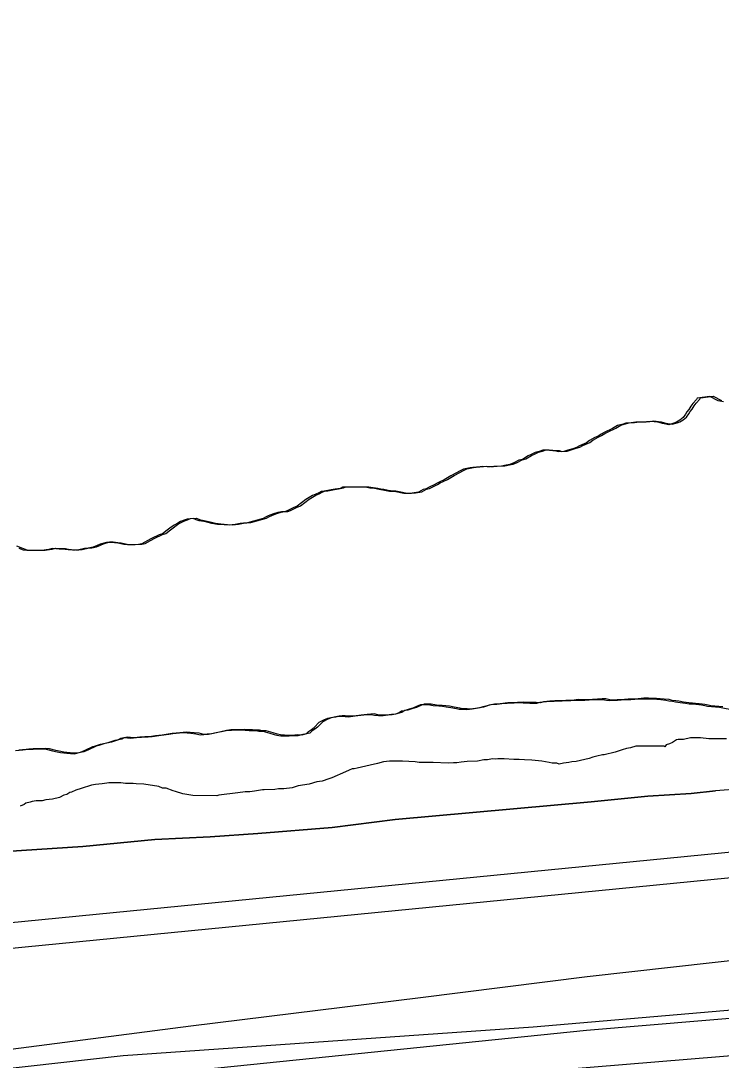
# Model space of a CAD drawing. Extents: x 3245246 to 3283090, y 806824 to 832173.
# Drawn here: x 3253367 to 3254174, y 813236 to 814436 of the extents above; entities that cross this region are included whole.
import ezdxf

# ---------------------------------------------------------------- set-up
doc = ezdxf.new("R2010")
doc.units = 0
for name, color, linetype in [('V-LEVE-TOET', 7, 'Continuous'), ('V-ROAD-CNTR', 7, 'Continuous'), ('V-SITE-VEGE', 7, 'Continuous'), ('V-SURV-LINE', 7, 'Continuous'), ('V-TOPO-SHOR', 7, 'Continuous')]:
    doc.layers.add(name, color=color, linetype=linetype)

msp = doc.modelspace()

# ---------------------------------------------------------------- linework, layer by layer
at = {"layer": 'V-LEVE-TOET'}
for points in [[(3253333.8, 813245.8), (3253562.9, 813275.5), (3253827.5, 813308.4), (3254019.9, 813332.7), (3254215.5, 813354.6), (3254302.9, 813358.5), (3254363.1, 813369.8), (3254398.7, 813376.4), (3254466.8, 813396.7), (3254513.6, 813411), (3254592.7, 813433.6), (3254676.8, 813465.4), (3254725.4, 813489.7), (3254737.7, 813501), (3254772.9, 813537.2), (3254793.2, 813559.4), (3254819.1, 813586.7), (3254850.4, 813620.9), (3254884.9, 813666.8)], [(3254198.3, 813549.3), (3254168, 813546.7), (3254139.7, 813543.6), (3254089.7, 813540.7), (3254024.4, 813534.2), (3253798.3, 813513.6), (3253725.7, 813504.6), (3253640, 813497.4), (3253585, 813493.7), (3253521.2, 813490.7), (3253438.3, 813482.6), (3253313.8, 813474.4)], [(3253438.3, 813482.6), (3253521.2, 813490.7), (3253585, 813493.7), (3253640, 813497.4), (3253725.7, 813504.6), (3253798.3, 813513.6), (3254024.4, 813534.2), (3254089.7, 813540.7), (3254139.7, 813543.6), (3254168, 813546.7)], [(3253313.8, 813474.4), (3253438.3, 813482.6)]]:
    msp.add_lwpolyline(points, dxfattribs=at)
at = {"layer": 'V-ROAD-CNTR'}
for points in [[(3254578.4, 813320.2), (3254496.1, 813310.3), (3254019.3, 813270.1)], [(3254019.3, 813270.1), (3253349.2, 813201.6), (3252679.4, 813129.7), (3251967.1, 813068.4), (3251813.9, 813054.5)]]:
    msp.add_lwpolyline(points, dxfattribs=at)
at = {"layer": 'V-SITE-VEGE'}
for points in [[(3254177.1, 813995.9), (3254171.1, 813996.9), (3254161.5, 814001.9), (3254146.8, 813999.9), (3254145.9, 813998.5), (3254141.7, 813993.9), (3254139.4, 813990.7), (3254137, 813987), (3254134.7, 813984.2), (3254133.3, 813981.4), (3254130.5, 813977.7), (3254126.8, 813974.5), (3254123, 813972.2), (3254119.8, 813971.3), (3254114.2, 813969.4), (3254106.8, 813970.9), (3254101.2, 813972.3), (3254092.4, 813973.2), (3254088.2, 813972.8), (3254084.1, 813972.3), (3254076.2, 813972.4), (3254070.6, 813971.5), (3254064.6, 813971), (3254061.3, 813970.1), (3254054.8, 813968.3), (3254049.2, 813965.1), (3254039.5, 813960.5), (3254036.2, 813958.6), (3254032.5, 813956.3), (3254028.8, 813954.5), (3254022.7, 813951.3), (3254019, 813948.5), (3254011.1, 813944.8), (3254007.4, 813943), (3254003.2, 813941.6), (3253997.6, 813939.8), (3253993, 813938.4), (3253987, 813938), (3253983.7, 813938.9), (3253976.3, 813939.4), (3253972.1, 813939.9), (3253968.9, 813939.9), (3253964.7, 813938.5), (3253960, 813937.2), (3253955.4, 813934.9), (3253951.7, 813933.5), (3253945.2, 813929.3), (3253941, 813928.4), (3253935.4, 813925.2), (3253930.7, 813923.4), (3253926.6, 813922.5), (3253921, 813921.6), (3253912.2, 813921.1), (3253908, 813920.7), (3253904.7, 813920.7), (3253899.6, 813921.2), (3253896.4, 813920.8), (3253888, 813919.9), (3253884.8, 813919.4), (3253877.4, 813918)], [(3253877.4, 813918), (3253872.7, 813915.8), (3253869, 813913.9), (3253862.5, 813910.2), (3253855, 813905.6), (3253849.9, 813903.3), (3253846.7, 813901.9), (3253843.4, 813900.1), (3253837.8, 813897.3), (3253834.1, 813895.5), (3253830.9, 813894.6), (3253825.3, 813891.4), (3253817.9, 813890.5), (3253813.2, 813890), (3253808.6, 813890), (3253799.3, 813891.9), (3253795.1, 813892.4), (3253791.9, 813892.4), (3253786.3, 813893.4), (3253781.7, 813894.3), (3253778, 813894.8), (3253774.7, 813895.8), (3253769.2, 813896.3), (3253764.1, 813897.2), (3253757.6, 813897.2), (3253748.3, 813897.3), (3253743.6, 813897.3), (3253737.6, 813897.3), (3253734.8, 813895.9), (3253729.2, 813895), (3253724.6, 813894.1), (3253716.7, 813892.8), (3253713, 813892.3), (3253710.2, 813890.9), (3253707, 813889.1), (3253703.2, 813887.7), (3253695.3, 813883.1), (3253690.2, 813879), (3253685.5, 813875.3), (3253680.9, 813873.4), (3253673.9, 813869.8), (3253670.7, 813868.8), (3253667.4, 813868.9), (3253663.2, 813868), (3253658.1, 813866.6), (3253652.1, 813864.3), (3253648.8, 813862.5), (3253646, 813861.1), (3253634.9, 813857.9), (3253627.9, 813856), (3253623.3, 813855.6), (3253619.6, 813855.2), (3253614, 813854.3), (3253607, 813853.4), (3253601, 813853.8), (3253593.6, 813854.3), (3253587.1, 813855.3), (3253581.1, 813856.7), (3253577.8, 813857.7), (3253572.3, 813858.6), (3253569, 813859.6), (3253565.3, 813861), (3253558.4, 813860.5), (3253555.1, 813859.2), (3253550.9, 813857.8), (3253547.7, 813855.9), (3253543.5, 813853.6), (3253538.4, 813849.9), (3253535.6, 813847.6), (3253530, 813843.5), (3253526.3, 813842.1), (3253517.4, 813838), (3253512.3, 813835.2), (3253509.5, 813833.8), (3253506.3, 813832), (3253502.5, 813831.1), (3253494.7, 813830.7), (3253489.6, 813830.7), (3253485.4, 813831.2), (3253478.4, 813832.6), (3253474.7, 813833.1), (3253469.1, 813833.5), (3253465.4, 813833.6), (3253458, 813831.3), (3253454.8, 813829.9), (3253450.1, 813828.1), (3253444.5, 813826.7), (3253439.9, 813826.3), (3253433.4, 813824.9), (3253429.7, 813824.4), (3253428.3, 813824.5), (3253426.4, 813824.5), (3253421.3, 813824.9), (3253417.6, 813825.4), (3253414.4, 813825.9), (3253410.7, 813825.9), (3253402.8, 813826.4), (3253399.1, 813825.5), (3253395.8, 813825.1), (3253390.7, 813824.2), (3253387.4, 813824.2)], [(3253387.4, 813824.2), (3253381, 813824.2), (3253377.2, 813824.2), (3253373.5, 813824.2), (3253369.8, 813824.7), (3253364.7, 813826.6)], [(3253762.4, 813634.6), (3253770.3, 813635), (3253774.5, 813634.1), (3253779.1, 813633.6), (3253784.7, 813633.6), (3253790.3, 813634.5), (3253794.9, 813634.9), (3253799.1, 813635.8), (3253802.3, 813636.7), (3253805.6, 813639.1), (3253809.3, 813639.5), (3253814.9, 813641.3), (3253819.1, 813642.7), (3253824.2, 813645), (3253827.9, 813646.4), (3253836.3, 813646.3), (3253842.3, 813645.4), (3253848.8, 813644.9), (3253853, 813644.4), (3253857.1, 813643.9), (3253862.7, 813643), (3253869.2, 813642), (3253872.4, 813641.1), (3253877.5, 813641.1), (3253881.2, 813640.6), (3253887.3, 813641.5), (3253896.6, 813642.8), (3253899.8, 813644.2), (3253903.1, 813645.1), (3253909.1, 813646.5), (3253915.6, 813646.9), (3253924.4, 813647.8), (3253927.7, 813647.8), (3253935.6, 813648.2), (3253942.5, 813648.7), (3253946.2, 813648.2), (3253953.7, 813648.1), (3253957.4, 813648.1), (3253962, 813648.1), (3253965.7, 813649), (3253973.1, 813649.9), (3253978.7, 813650.3), (3253982, 813650.3), (3253991.2, 813650.8), (3254001, 813651.2), (3254005.6, 813651.6), (3254011.2, 813651.6), (3254017.2, 813651.6), (3254022.3, 813652), (3254033.5, 813652.4), (3254037.7, 813652.4), (3254042.3, 813651.5), (3254046, 813651), (3254050.6, 813651.4), (3254054.8, 813651.4), (3254063.2, 813652.3), (3254066.9, 813652.3), (3254070.1, 813652.3), (3254074.8, 813652.7), (3254081.3, 813653.1), (3254086.8, 813653.1), (3254091.5, 813653.1), (3254096.1, 813653.1), (3254100.3, 813652.6), (3254104.9, 813652.1), (3254110.5, 813651.6), (3254114.2, 813650.7), (3254118.4, 813650.2), (3254121.6, 813649.7), (3254127.2, 813648.8), (3254133.2, 813647.8), (3254137.4, 813647.3), (3254141.1, 813647.3), (3254145.3, 813646.8), (3254148.5, 813646.4), (3254151.8, 813645.9), (3254155.5, 813645.4), (3254158.7, 813644.4), (3254172.7, 813643.3), (3254190.3, 813640)], [(3253360.4, 813593.2), (3253368.8, 813594.1), (3253372.1, 813594.6), (3253377.2, 813595), (3253380.9, 813595), (3253391.5, 813595.4), (3253395.7, 813594.9), (3253403.1, 813593), (3253406.8, 813592.1), (3253412.4, 813591.1), (3253419.8, 813590.2), (3253428.2, 813589.7), (3253435.6, 813591.5), (3253440.7, 813593.8), (3253449.6, 813597.9), (3253452.8, 813598.8), (3253458.4, 813600.7), (3253462.1, 813601.6), (3253467.2, 813602.5), (3253475.6, 813605.2), (3253479.3, 813606.2), (3253482.1, 813607.5), (3253485.3, 813608.4), (3253493.7, 813607.5), (3253500.2, 813608.4), (3253505.7, 813608.8), (3253513.6, 813609.3), (3253518.3, 813609.7), (3253525.7, 813610.6), (3253537.3, 813612.4), (3253541.9, 813612.8), (3253549.8, 813613.7), (3253554, 813614.2), (3253562.8, 813613.2), (3253568.4, 813612.7), (3253574, 813611.3), (3253577.7, 813611.8), (3253583.2, 813612.2), (3253592.1, 813614), (3253600, 813615.8), (3253605.1, 813616.7), (3253609.7, 813616.7), (3253620.4, 813617.1), (3253630.1, 813616.6), (3253634.8, 813616.6), (3253638, 813616.6), (3253641.3, 813615.6), (3253645.9, 813615.6), (3253653.8, 813613.3), (3253658.9, 813611.9), (3253662.1, 813610.9), (3253666.7, 813610.4), (3253676, 813610.4), (3253681.6, 813610.8), (3253686.7, 813610.8), (3253692.3, 813612.2), (3253696, 813613.1), (3253698.3, 813615.4), (3253702, 813617.7), (3253704.8, 813620), (3253710.9, 813626), (3253716, 813628.8), (3253720.7, 813630.6), (3253724.4, 813631.5), (3253729.9, 813632.4), (3253733.2, 813632.9), (3253736.9, 813632.9), (3253744.3, 813632.4), (3253749.4, 813632.8), (3253755.5, 813633.7), (3253758.7, 813634.2), (3253762.4, 813634.6)], [(3254180.7, 813606.8), (3254160.1, 813606.8), (3254150.5, 813607.8), (3254139.2, 813607.8), (3254130.9, 813606.2), (3254124.9, 813606.2), (3254122.9, 813605.5), (3254118.2, 813602.5), (3254114.9, 813601.2), (3254110.9, 813599.9), (3254109.3, 813597.5)], [(3254109.3, 813597.5), (3254108.6, 813598.2), (3254076.1, 813598.4), (3254069.9, 813596.3), (3254065.1, 813595.7), (3254060.2, 813594.3), (3254052, 813591.6), (3254039.5, 813588.2), (3254037.4, 813588.2), (3254031.2, 813586.8), (3254026.4, 813585.5), (3254022.2, 813584.1), (3254007, 813580.7), (3254002.2, 813580.1), (3253998.8, 813579.4), (3253992.5, 813578.7), (3253987.7, 813577.4), (3253985, 813578.8), (3253979.4, 813578.8), (3253976, 813579.5), (3253967.7, 813580.9), (3253956, 813582.3), (3253947.7, 813582.4), (3253941.5, 813583.1), (3253935.3, 813583.1), (3253924.3, 813583.9), (3253916.7, 813583.9), (3253914.6, 813583.2), (3253910.5, 813583.9), (3253904.9, 813582.6), (3253900.8, 813582.6), (3253893.2, 813581.2), (3253881.5, 813580.6), (3253874.6, 813579.9), (3253869.7, 813579.3), (3253865.6, 813579.3), (3253859.4, 813578.6), (3253842.1, 813579.4), (3253826.2, 813579.5), (3253821.4, 813580.2), (3253806.9, 813580.9), (3253791.7, 813581), (3253784.8, 813580.3), (3253777.9, 813578.3), (3253769.6, 813576.3), (3253754.4, 813572.9), (3253751, 813572.2), (3253748.9, 813572.2), (3253745.5, 813570.8), (3253741.3, 813568.8), (3253725.4, 813562), (3253722, 813560.6), (3253714.4, 813557.9), (3253708.1, 813557.2), (3253699.2, 813554.5), (3253686.7, 813552.5), (3253679.8, 813550.4), (3253670.1, 813549.1), (3253663.9, 813549.1), (3253659.8, 813548.4), (3253647.4, 813547.8), (3253645.3, 813547.8), (3253636.3, 813546.5), (3253630.8, 813545.8), (3253625.3, 813545.8), (3253617, 813544.5), (3253594.9, 813541.8), (3253592.8, 813541.2), (3253565.2, 813541.3), (3253553.5, 813543.4), (3253545.2, 813546.2), (3253542.5, 813546.9), (3253534.2, 813549.7), (3253530.1, 813549.7), (3253525.9, 813551.8), (3253508.7, 813554.6), (3253499.7, 813554.7), (3253496.3, 813555.4), (3253487.3, 813555.4), (3253481.8, 813556.1), (3253468, 813556.2), (3253465.9, 813555.5), (3253460.4, 813554.8), (3253452.8, 813554.2), (3253448, 813553.5), (3253436.2, 813549.4), (3253430, 813547.4), (3253425.2, 813545.3), (3253423.1, 813544.7), (3253419.6, 813542.6), (3253416.2, 813541.9), (3253411.3, 813539.2), (3253403, 813537.2), (3253395.4, 813536.5), (3253391.3, 813535.1), (3253384.4, 813535.2), (3253379.6, 813534.5), (3253377.5, 813533.8), (3253372.6, 813532.5), (3253370.6, 813531.1), (3253365.7, 813529)]]:
    msp.add_lwpolyline(points, dxfattribs=at)
at = {"layer": 'V-SURV-LINE'}
for points in [[(3251587.2, 813221.2), (3254394.4, 813496.9)], [(3254397.3, 813467), (3251590.1, 813191.4)]]:
    msp.add_lwpolyline(points, dxfattribs=at)
at = {"layer": 'V-TOPO-SHOR'}
for points in [[(3256311.9, 815223.8), (3256133.4, 815107.6), (3255809.6, 814916.9), (3255693.3, 814842.2), (3255577.1, 814767.5), (3255452.5, 814668), (3255390.2, 814593.3), (3255311.3, 814489.6), (3255224, 814294.5), (3255120.2, 813999.9), (3255016.2, 813680.3), (3254987.2, 813613.9), (3254945.6, 813555.8), (3254883.3, 813481.1), (3254808.6, 813427.2), (3254754.6, 813389.9), (3254696.5, 813365), (3254601, 813331.8), (3254343.7, 813307), (3253957.7, 813274), (3253484.5, 813241), (3252857.7, 813170.7), (3252222.6, 813108.7)], [(3253674.5, 813869.3), (3253677.8, 813870.2), (3253684.8, 813873.9), (3253689.4, 813875.7), (3253694.1, 813879.4), (3253699.2, 813883.6), (3253707.1, 813888.2), (3253710.8, 813889.5), (3253714.1, 813891.4), (3253716.9, 813892.8), (3253720.6, 813893.2), (3253728.5, 813894.6), (3253733.1, 813895.5), (3253738.7, 813896.4), (3253741.5, 813897.8), (3253747.5, 813897.7), (3253752.1, 813897.7), (3253761.4, 813897.7), (3253767.9, 813897.6), (3253773, 813896.7), (3253778.6, 813896.2), (3253781.8, 813895.3), (3253785.5, 813894.8), (3253790.2, 813893.8), (3253795.7, 813892.9), (3253799, 813892.9), (3253803.2, 813892.4), (3253812.4, 813890.5), (3253817.1, 813890.5), (3253821.7, 813890.9), (3253829.1, 813891.8), (3253834.7, 813895), (3253838, 813895.9), (3253841.7, 813897.8), (3253847.3, 813900.5), (3253850.5, 813902.4), (3253853.8, 813903.8), (3253858.9, 813906.1), (3253866.3, 813910.7), (3253872.9, 813914.3), (3253876.6, 813916.2), (3253881.2, 813918.5), (3253888.7, 813919.8), (3253891.9, 813920.3), (3253900.3, 813921.2), (3253903.5, 813921.6), (3253908.6, 813921.1), (3253911.9, 813921.1), (3253916, 813921.6), (3253924.9, 813922), (3253930.4, 813922.9), (3253934.6, 813923.8), (3253939.3, 813925.6), (3253944.8, 813928.9), (3253949, 813929.8), (3253955.5, 813933.9), (3253959.3, 813935.3), (3253963.9, 813937.6), (3253968.5, 813939), (3253972.7, 813940.3), (3253976, 813940.3), (3253980.1, 813939.8), (3253987.6, 813939.4), (3253990.8, 813938.4), (3253996.8, 813938.8), (3254001.5, 813940.2), (3254007.1, 813942.1), (3254011.3, 813943.4), (3254015, 813945.3), (3254022.9, 813948.9), (3254026.6, 813951.7), (3254032.6, 813954.9), (3254036.4, 813956.8), (3254040.1, 813959.1), (3254043.3, 813960.9), (3254053.1, 813965.5), (3254058.7, 813968.7), (3254065.2, 813970.6), (3254068.4, 813971.5), (3254074.5, 813971.9), (3254080.1, 813972.8), (3254087.9, 813972.8), (3254092.1, 813973.2), (3254096.3, 813973.7), (3254105.1, 813972.7), (3254110.7, 813971.3), (3254118.1, 813969.9), (3254123.7, 813971.7), (3254126.9, 813972.6), (3254130.6, 813974.9), (3254134.4, 813978.1), (3254137.2, 813981.8), (3254138.6, 813984.6), (3254140.9, 813987.4), (3254143.2, 813991.1), (3254145.6, 813994.3), (3254149.8, 813999), (3254150.7, 814000.3), (3254165.3, 814002.3), (3254175, 813997.3)], [(3253361.6, 813829.4), (3253368.6, 813827), (3253373.7, 813825.1), (3253377.4, 813824.7), (3253381.1, 813824.6), (3253384.8, 813824.6), (3253391.3, 813824.6), (3253394.6, 813824.6), (3253399.7, 813825.5), (3253402.9, 813825.9), (3253406.6, 813826.9), (3253414.5, 813826.4), (3253418.2, 813826.3), (3253421.5, 813825.9), (3253425.2, 813825.4), (3253430.3, 813824.9), (3253432.1, 813824.9), (3253433.5, 813824.9), (3253437.3, 813825.3), (3253443.8, 813826.7), (3253448.4, 813827.1), (3253454, 813828.5), (3253458.6, 813830.3), (3253461.9, 813831.7), (3253469.3, 813834), (3253473, 813834), (3253478.6, 813833.5), (3253482.3, 813833), (3253489.2, 813831.6), (3253493.4, 813831.1), (3253498.5, 813831.1), (3253506.4, 813831.5), (3253510.1, 813832.4), (3253513.4, 813834.3), (3253516.2, 813835.6), (3253521.3, 813838.4), (3253530.1, 813842.5), (3253533.8, 813843.9), (3253539.4, 813848.1), (3253542.2, 813850.4), (3253547.3, 813854.1), (3253551.5, 813856.4), (3253554.8, 813858.2), (3253559, 813859.6), (3253562.2, 813861), (3253569.2, 813861.4), (3253572.9, 813860), (3253576.1, 813859), (3253581.7, 813858.1), (3253584.9, 813857.2), (3253591, 813855.7), (3253597.5, 813854.8), (3253604.9, 813854.3), (3253610.9, 813853.8), (3253617.9, 813854.7), (3253623.4, 813855.6), (3253627.2, 813856), (3253631.8, 813856.5), (3253638.8, 813858.3), (3253649.9, 813861.5), (3253652.7, 813862.9), (3253656, 813864.7), (3253662, 813867), (3253667.1, 813868.4), (3253671.3, 813869.3), (3253674.5, 813869.3)], [(3254176.5, 813643.7), (3254162.6, 813644.9), (3254159.3, 813645.8), (3254155.6, 813646.3), (3254152.4, 813646.8), (3254149.1, 813647.3), (3254145, 813647.7), (3254141.3, 813647.8), (3254137.1, 813648.2), (3254131.1, 813649.2), (3254125.5, 813650.2), (3254122.2, 813650.6), (3254118.1, 813651.1), (3254114.4, 813652.1), (3254108.8, 813652.5), (3254104.2, 813653), (3254100, 813653.5), (3254095.3, 813653.5), (3254090.7, 813653.6), (3254085.1, 813653.6), (3254078.6, 813653.1), (3254074, 813652.7), (3254070.8, 813652.7), (3254067, 813652.7), (3254058.7, 813651.8), (3254054.5, 813651.9), (3254049.9, 813651.4), (3254046.2, 813651.9), (3254041.5, 813652.8), (3254037.3, 813652.9), (3254026.2, 813652.4), (3254021.1, 813652), (3254015.1, 813652), (3254009.5, 813652.1), (3254004.9, 813651.6), (3253995.1, 813651.2), (3253985.8, 813650.8), (3253982.6, 813650.8), (3253977, 813650.3), (3253969.6, 813649.4), (3253965.9, 813648.5), (3253961.2, 813648.6), (3253957.5, 813648.6), (3253950.1, 813648.6), (3253946.4, 813649.1), (3253939.4, 813648.7), (3253931.5, 813648.2), (3253928.3, 813648.2), (3253919.5, 813647.3), (3253913, 813646.9), (3253906.9, 813645.5), (3253903.7, 813644.6), (3253900.4, 813643.3), (3253891.1, 813641.9), (3253885.1, 813641), (3253881.4, 813641.5), (3253876.3, 813641.5), (3253873, 813642.4), (3253866.6, 813643.4), (3253861, 813644.4), (3253856.8, 813644.8), (3253852.6, 813645.3), (3253846.2, 813645.8), (3253840.1, 813646.8), (3253831.8, 813646.8), (3253828.1, 813645.4), (3253822.9, 813643.1), (3253818.8, 813641.8), (3253813.2, 813639.9), (3253809.5, 813639.5), (3253806.2, 813637.2), (3253803, 813636.3), (3253798.8, 813635.4), (3253794.1, 813634.9), (3253788.6, 813634), (3253783, 813634), (3253778.4, 813634.5), (3253774.2, 813635.5), (3253766.3, 813635), (3253762.6, 813634.6), (3253759.3, 813634.1), (3253753.3, 813633.2), (3253748.2, 813632.8), (3253740.8, 813633.3), (3253737.1, 813633.3), (3253733.8, 813632.9), (3253728.2, 813632)], [(3253728.2, 813632), (3253724.5, 813631), (3253719.9, 813629.2), (3253714.8, 813626.4), (3253708.7, 813620.4), (3253705.9, 813618.1), (3253702.2, 813615.8), (3253699.9, 813613.5), (3253696.1, 813612.6), (3253690.6, 813611.2), (3253685.5, 813611.3), (3253679.9, 813610.8), (3253670.6, 813610.9), (3253666, 813611.3), (3253662.7, 813612.3), (3253657.6, 813613.7), (3253649.8, 813616.1), (3253645.1, 813616.1), (3253641.9, 813617), (3253638.6, 813617), (3253634, 813617.1), (3253624.2, 813617.6), (3253613.6, 813617.1), (3253608.9, 813617.2), (3253603.8, 813616.3), (3253595.9, 813614.4), (3253587.1, 813612.6), (3253581.5, 813612.2), (3253577.8, 813611.7), (3253572.3, 813613.2), (3253566.7, 813613.6), (3253557.9, 813614.6), (3253553.7, 813614.2), (3253545.8, 813613.3), (3253541.2, 813612.8), (3253529.6, 813611), (3253522.1, 813610.1), (3253517.5, 813609.7), (3253509.6, 813609.3), (3253504, 813608.8), (3253497.5, 813607.9), (3253489.2, 813608.9), (3253485.9, 813608), (3253483.1, 813606.6), (3253479.4, 813605.7), (3253471.1, 813602.9), (3253466, 813602), (3253462.2, 813601.1), (3253456.7, 813599.3), (3253453.4, 813598.4), (3253444.6, 813594.2), (3253439.5, 813591.9), (3253432, 813590.1), (3253423.7, 813590.6), (3253416.3, 813591.6), (3253410.7, 813592.5), (3253407, 813593.5), (3253399.6, 813595.4), (3253395.4, 813595.8), (3253384.7, 813595.4), (3253381, 813595.4), (3253375.9, 813595), (3253372.7, 813594.5), (3253364.3, 813593.7)], [(3253510.3, 813174.7), (3253878.8, 813215.9), (3254321.8, 813252.7), (3254584.4, 813282), (3254655, 813290.3), (3254684, 813302.7)]]:
    msp.add_lwpolyline(points, dxfattribs=at)

doc.saveas('drawing.dxf')
